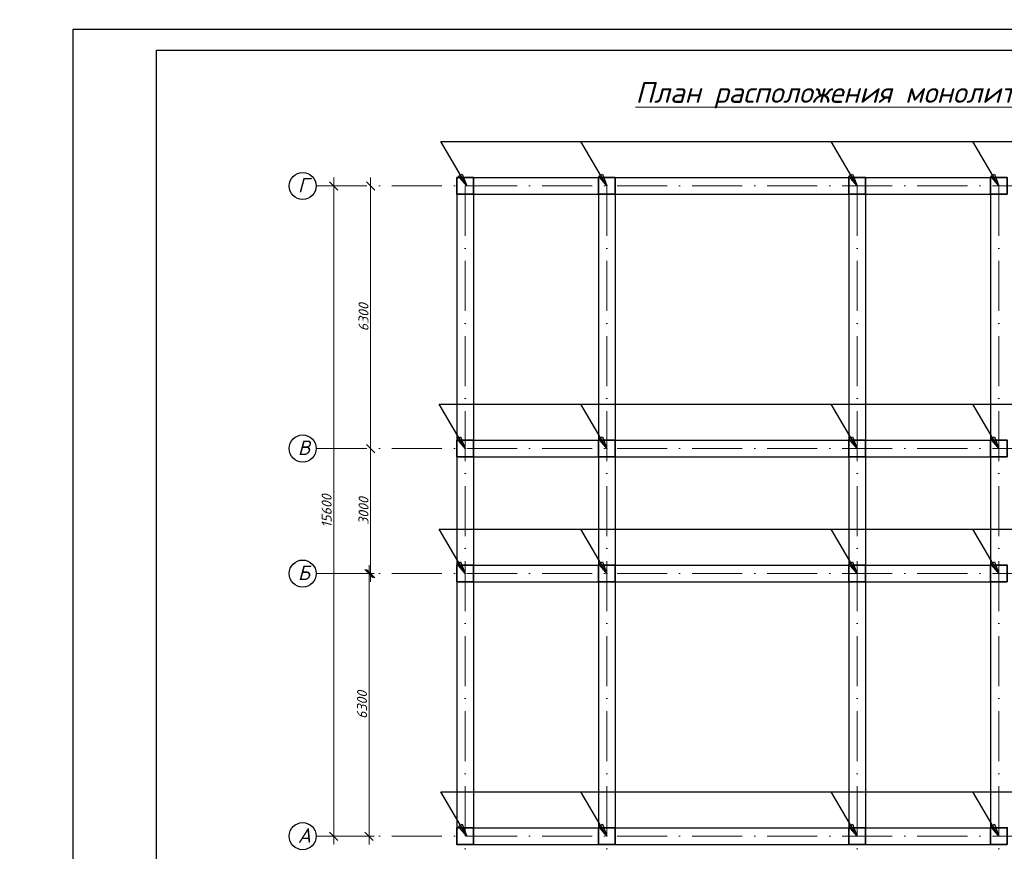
# Model space of a CAD drawing. Header units: millimetres. Extents: x 363306 to 7757304, y 1022887 to 1207196.
# Tile 403 of 656: x 1639425 to 1663039, y 1068954 to 1088906. Entities that reach past the tile are written whole.
import ezdxf
from ezdxf import colors
from ezdxf.entities.mleader import LeaderData, LeaderLine
from ezdxf.math import Vec2, Vec3

# ---------------------------------------------------------------- set-up
doc = ezdxf.new("R2010")
doc.units = ezdxf.units.MM
doc.linetypes.add('ACAD_ISO10W100', pattern=[18, 12, -3, 0, -3])
doc.layers.add('0 @ 100', color=7, linetype='Continuous')
doc.layers.add('O3SAD', color=1, linetype='Continuous')
for name, color, linetype, lineweight in [('PLAN', 250, 'Continuous', 25), ('выноски', 170, 'Continuous', 15), ('размеры', 12, 'Continuous', 15), ('Я-1', 7, 'Continuous', 20)]:
    doc.layers.add(name, color=color, linetype=linetype, lineweight=lineweight)
doc.styles.add('Arial', font='arial.ttf')
doc.styles.add('GOST 2.304', font='CS_Gost2304.shx')
doc.styles.add('iso', font='isocpeur.TTF')
doc.styles.add('PDF ISOCPEUR Italic', font='isocpeui.ttf')
doc.styles.get("Standard").update_dxf_attribs({"font": 'isocpeui.ttf'})
doc.styles.add('ГОСТ 2.304', font='isocpeui.ttf')
doc.dimstyles.new('Санжар', dxfattribs={"dimtxt": 240, "dimasz": 200, "dimexe": 200, "dimexo": 200, "dimgap": 50, "dimtad": 1, "dimdec": 0, "dimtxsty": 'Standard', "dimblk": 'OBLIQUE', "dimcen": 2.5, "dimdle": 200, "dimclrd": 152, "dimclre": 152, "dimclrt": 152, "dimadec": 0, "dimazin": 0, "dimtfac": 1, "dimtdec": 0, "dimtmove": 0, "dimatfit": 3, "dimldrblk": 'OBLIQUE', "dimfxl": 0, "dimlwd": 0, "dimlwe": 0, "dimarcsym": 0})

# ---------------------------------------------------------------- blocks, each defined once
blk = doc.blocks.new('_Oblique')
at = {"color": 0, "linetype": 'ByBlock', "lineweight": -2}
blk.add_line((-0.5, -0.5), (0.5, 0.5), dxfattribs=at)
blk = doc.blocks.new('*D1460')
at = {"lineweight": 0, "transparency": 16777216}
for p, q in [((1647887, 1075617), (1647605, 1075617)), ((1647805, 1069117), (1647805, 1075817)), ((1647924, 1069317), (1647605, 1069317))]:
    blk.add_line(p, q, dxfattribs=at)
at = {"layer": 'Defpoints', "color": 0, "lineweight": 25, "transparency": 16777216}
for p in [(1647805, 1075617), (1648087, 1075617), (1648124, 1069317)]:
    blk.add_point(p, dxfattribs=at)
at = {"lineweight": 0, "transparency": 16777216, "xscale": 200, "yscale": 200, "zscale": 200}
for p, rotation in [((1647805, 1075617), 90), ((1647805, 1069317), 270)]:
    blk.add_blockref('_Oblique', p, dxfattribs=dict(at, rotation=rotation))
at = {"lineweight": 0, "transparency": 16777216, "insert": (1647635, 1072467), "char_height": 240, "attachment_point": 5, "rotation": 90, "bg_fill": 3, "box_fill_scale": 1.1, "bg_fill_color": 256, "bg_fill_true_color": 13158600, "bg_fill_transparency": 0}
blk.add_mtext('6300', dxfattribs=at)
blk = doc.blocks.new('*D1461')
at = {"lineweight": 0, "transparency": 16777216}
for p, q in [((1647841, 1075417), (1647841, 1078817)), ((1648041, 1078617), (1648041, 1078617)), ((1647926, 1075617), (1647641, 1075617))]:
    blk.add_line(p, q, dxfattribs=at)
at = {"layer": 'Defpoints', "color": 0, "lineweight": 25, "transparency": 16777216}
for p in [(1647841, 1078617), (1647841, 1078617), (1648126, 1075617)]:
    blk.add_point(p, dxfattribs=at)
at = {"lineweight": 0, "transparency": 16777216, "xscale": 200, "yscale": 200, "zscale": 200}
for p, rotation in [((1647841, 1078617), 90), ((1647841, 1075617), 270)]:
    blk.add_blockref('_Oblique', p, dxfattribs=dict(at, rotation=rotation))
at = {"lineweight": 0, "transparency": 16777216, "insert": (1647671, 1077117), "char_height": 240, "attachment_point": 5, "rotation": 90, "bg_fill": 3, "box_fill_scale": 1.1, "bg_fill_color": 256, "bg_fill_true_color": 13158600, "bg_fill_transparency": 0}
blk.add_mtext('3000', dxfattribs=at)
blk = doc.blocks.new('*D1462')
at = {"lineweight": 0, "transparency": 16777216}
for p, q in [((1647841, 1078417), (1647841, 1085117)), ((1648041, 1084917), (1648041, 1084917)), ((1648041, 1078617), (1648041, 1078617))]:
    blk.add_line(p, q, dxfattribs=at)
at = {"layer": 'Defpoints', "color": 0, "lineweight": 25, "transparency": 16777216}
for p in [(1647841, 1084917), (1647841, 1084917), (1647841, 1078617)]:
    blk.add_point(p, dxfattribs=at)
at = {"lineweight": 0, "transparency": 16777216, "xscale": 200, "yscale": 200, "zscale": 200}
for p, rotation in [((1647841, 1084917), 90), ((1647841, 1078617), 270)]:
    blk.add_blockref('_Oblique', p, dxfattribs=dict(at, rotation=rotation))
at = {"lineweight": 0, "transparency": 16777216, "insert": (1647671, 1081767), "char_height": 240, "attachment_point": 5, "rotation": 90, "bg_fill": 3, "box_fill_scale": 1.1, "bg_fill_color": 256, "bg_fill_true_color": 13158600, "bg_fill_transparency": 0}
blk.add_mtext('6300', dxfattribs=at)
blk = doc.blocks.new('*D1463')
at = {"lineweight": 0, "transparency": 16777216}
for p, q in [((1646956, 1069117), (1646956, 1085117)), ((1647011, 1084917), (1646756, 1084917)), ((1647011, 1069317), (1646756, 1069317))]:
    blk.add_line(p, q, dxfattribs=at)
at = {"layer": 'Defpoints', "color": 0, "lineweight": 25, "transparency": 16777216}
for p in [(1646956, 1084917), (1647211, 1084917), (1647211, 1069317)]:
    blk.add_point(p, dxfattribs=at)
at = {"lineweight": 0, "transparency": 16777216, "xscale": 200, "yscale": 200, "zscale": 200}
for p, rotation in [((1646956, 1084917), 90), ((1646956, 1069317), 270)]:
    blk.add_blockref('_Oblique', p, dxfattribs=dict(at, rotation=rotation))
at = {"lineweight": 0, "transparency": 16777216, "insert": (1646786, 1077117), "char_height": 240, "attachment_point": 5, "rotation": 90, "bg_fill": 3, "box_fill_scale": 1.1, "bg_fill_color": 256, "bg_fill_true_color": 13158600, "bg_fill_transparency": 0}
blk.add_mtext('15600', dxfattribs=at)
blk = doc.blocks.new('_Dot')
at = {"color": 0, "linetype": 'ByBlock', "lineweight": -2}
blk.add_line((-0.5, 0), (-1, 0), dxfattribs=at)
at = {"color": 0, "linetype": 'ByBlock', "const_width": 0.5}
blk.add_lwpolyline([(-0.25, 0, 1), (0.25, 0, 1)], format="xyb", close=True, dxfattribs=at)

msp = doc.modelspace()

# ---------------------------------------------------------------- linework, layer by layer
at = {"lineweight": 25, "ltscale": 100}
for p, q in [((1649952.543, 1085150.673), (1650039.252, 1085201.596)), ((1650148.049, 1084917.059), (1649952.543, 1085150.673)), ((1650039.252, 1085201.596), (1650148.049, 1084917.059)), ((1653313.632, 1085150.673), (1653400.341, 1085201.596)), ((1653509.138, 1084917.059), (1653313.632, 1085150.673)), ((1653400.341, 1085201.596), (1653509.138, 1084917.059)), ((1659313.632, 1085150.673), (1659400.341, 1085201.596)), ((1659509.138, 1084917.059), (1659313.632, 1085150.673)), ((1659400.341, 1085201.596), (1659509.138, 1084917.059)), ((1662713.632, 1085150.673), (1662800.341, 1085201.596)), ((1662909.138, 1084917.059), (1662713.632, 1085150.673)), ((1662800.341, 1085201.596), (1662909.138, 1084917.059)), ((1649913.632, 1078850.673), (1650000.341, 1078901.596)), ((1650109.138, 1078617.059), (1649913.632, 1078850.673)), ((1650000.341, 1078901.596), (1650109.138, 1078617.059)), ((1653313.632, 1078850.673), (1653400.341, 1078901.596)), ((1653509.138, 1078617.059), (1653313.632, 1078850.673)), ((1653400.341, 1078901.596), (1653509.138, 1078617.059)), ((1659313.632, 1078850.673), (1659400.341, 1078901.596)), ((1659509.138, 1078617.059), (1659313.632, 1078850.673)), ((1659400.341, 1078901.596), (1659509.138, 1078617.059)), ((1662713.632, 1078850.673), (1662800.341, 1078901.596)), ((1662909.138, 1078617.059), (1662713.632, 1078850.673)), ((1662800.341, 1078901.596), (1662909.138, 1078617.059)), ((1649913.632, 1075850.673), (1650000.341, 1075901.596)), ((1650109.138, 1075617.059), (1649913.632, 1075850.673)), ((1650000.341, 1075901.596), (1650109.138, 1075617.059)), ((1653313.632, 1075850.673), (1653400.341, 1075901.596)), ((1653509.138, 1075617.059), (1653313.632, 1075850.673)), ((1653400.341, 1075901.596), (1653509.138, 1075617.059)), ((1659313.632, 1075850.673), (1659400.341, 1075901.596)), ((1659509.138, 1075617.059), (1659313.632, 1075850.673)), ((1659400.341, 1075901.596), (1659509.138, 1075617.059)), ((1662713.632, 1075850.673), (1662800.341, 1075901.596)), ((1662909.138, 1075617.059), (1662713.632, 1075850.673)), ((1662800.341, 1075901.596), (1662909.138, 1075617.059)), ((1649952.543, 1069550.673), (1650039.252, 1069601.596)), ((1650148.049, 1069317.059), (1649952.543, 1069550.673)), ((1650039.252, 1069601.596), (1650148.049, 1069317.059)), ((1653313.632, 1069550.673), (1653400.341, 1069601.596)), ((1653509.138, 1069317.059), (1653313.632, 1069550.673)), ((1653400.341, 1069601.596), (1653509.138, 1069317.059)), ((1659313.632, 1069550.673), (1659400.341, 1069601.596)), ((1659509.138, 1069317.059), (1659313.632, 1069550.673)), ((1659400.341, 1069601.596), (1659509.138, 1069317.059)), ((1662713.632, 1069550.673), (1662800.341, 1069601.596)), ((1662909.138, 1069317.059), (1662713.632, 1069550.673)), ((1662800.341, 1069601.596), (1662909.138, 1069317.059))]:
    msp.add_line(p, q, dxfattribs=at)
at = {"lineweight": 30, "ltscale": 100}
for p, q in [((1650309.138, 1085117.059), (1653309.138, 1085117.059)), ((1653709.138, 1085117.059), (1659309.138, 1085117.059)), ((1659709.138, 1085117.059), (1662709.138, 1085117.059)), ((1649909.138, 1084717.059), (1649909.138, 1078817.059)), ((1650309.138, 1084717.059), (1650309.138, 1078817.059)), ((1650309.138, 1084717.059), (1653309.138, 1084717.059)), ((1653309.138, 1084717.059), (1653309.138, 1078817.059)), ((1653709.138, 1084717.059), (1659309.138, 1084717.059)), ((1653709.138, 1084717.059), (1653709.138, 1078817.059)), ((1659309.138, 1084717.059), (1659309.138, 1078817.059)), ((1659709.138, 1084717.059), (1662709.138, 1084717.059)), ((1659709.138, 1084717.059), (1659709.138, 1078817.059)), ((1662709.138, 1084717.059), (1662709.138, 1078817.059)), ((1650309.138, 1078817.059), (1653309.138, 1078817.059)), ((1653709.138, 1078817.059), (1659309.138, 1078817.059)), ((1659709.138, 1078817.059), (1662709.138, 1078817.059)), ((1649909.138, 1078417.059), (1649909.138, 1075817.059)), ((1650309.138, 1078417.059), (1650309.138, 1075817.059)), ((1650309.138, 1078417.059), (1653309.138, 1078417.059)), ((1653309.138, 1078417.059), (1653309.138, 1075817.059)), ((1653709.138, 1078417.059), (1659309.138, 1078417.059)), ((1653709.138, 1078417.059), (1653709.138, 1075817.059)), ((1659309.138, 1078417.059), (1659309.138, 1075817.059)), ((1659709.138, 1078417.059), (1662709.138, 1078417.059)), ((1659709.138, 1078417.059), (1659709.138, 1075817.059)), ((1662709.138, 1078417.059), (1662709.138, 1075817.059)), ((1650309.138, 1075817.059), (1653309.138, 1075817.059)), ((1653709.138, 1075817.059), (1659309.138, 1075817.059)), ((1659709.138, 1075817.059), (1662709.138, 1075817.059)), ((1649909.138, 1075417.059), (1649909.138, 1069517.059)), ((1650309.138, 1075417.059), (1653309.138, 1075417.059)), ((1650309.138, 1075417.059), (1650309.138, 1069517.059)), ((1653309.138, 1075417.059), (1653309.138, 1069517.059)), ((1653709.138, 1075417.059), (1659309.138, 1075417.059)), ((1653709.138, 1075417.059), (1653709.138, 1069517.059)), ((1659309.138, 1075417.059), (1659309.138, 1069517.059)), ((1659709.138, 1075417.059), (1662709.138, 1075417.059)), ((1659709.138, 1075417.059), (1659709.138, 1069517.059)), ((1662709.138, 1075417.059), (1662709.138, 1069517.059)), ((1650309.138, 1069517.059), (1653309.138, 1069517.059)), ((1653709.138, 1069517.059), (1659309.138, 1069517.059)), ((1659709.138, 1069517.059), (1662709.138, 1069517.059)), ((1650309.138, 1069117.059), (1653309.138, 1069117.059)), ((1653709.138, 1069117.059), (1659309.138, 1069117.059)), ((1659709.138, 1069117.059), (1662709.138, 1069117.059))]:
    msp.add_line(p, q, dxfattribs=at)
at = {"color": 1, "linetype": 'ACAD_ISO10W100', "lineweight": 9, "ltscale": 100}
for p, q in [((1646551.573, 1084917.059), (1676409.138, 1084917.059)), ((1650109.138, 1084917.059), (1650109.138, 1067007.791)), ((1653509.138, 1084917.059), (1653509.138, 1067007.791)), ((1659509.138, 1084917.059), (1659509.138, 1067007.791)), ((1662909.138, 1084917.059), (1662909.138, 1067007.791)), ((1646551.573, 1078617.059), (1676409.138, 1078617.059)), ((1646551.573, 1075617.059), (1676462.709, 1075617.059)), ((1646551.573, 1069317.059), (1676409.138, 1069317.059))]:
    msp.add_line(p, q, dxfattribs=at)
at = {"lineweight": 30}
msp.add_lwpolyline([(1642706.348, 1088178.072), (1682206.348, 1088178.072), (1682206.348, 1059478.072), (1642706.348, 1059478.072)], close=True, dxfattribs=at)
at = {"lineweight": 25, "ltscale": 100}
for points in [[(1650148.049, 1084917.059), (1649524.007, 1085979.648)], [(1649524.007, 1085979.648), (1678874.948, 1085979.648)], [(1653509.138, 1084917.059), (1652885.096, 1085979.648)], [(1659509.138, 1084917.059), (1658885.096, 1085979.648)], [(1662909.138, 1084917.059), (1662285.096, 1085979.648)], [(1650109.138, 1078617.059), (1649485.096, 1079679.648)], [(1649485.096, 1079679.648), (1678874.948, 1079679.648)], [(1653509.138, 1078617.059), (1652885.096, 1079679.648)], [(1659509.138, 1078617.059), (1658885.096, 1079679.648)], [(1662909.138, 1078617.059), (1662285.096, 1079679.648)], [(1650109.138, 1075617.059), (1649485.096, 1076679.648)], [(1649485.096, 1076679.648), (1678874.948, 1076679.648)], [(1653509.138, 1075617.059), (1652885.096, 1076679.648)], [(1659509.138, 1075617.059), (1658885.096, 1076679.648)], [(1662909.138, 1075617.059), (1662285.096, 1076679.648)], [(1650148.049, 1069317.059), (1649524.007, 1070379.648)], [(1649524.007, 1070379.648), (1678874.948, 1070379.648)], [(1653509.138, 1069317.059), (1652885.096, 1070379.648)], [(1659509.138, 1069317.059), (1658885.096, 1070379.648)], [(1662909.138, 1069317.059), (1662285.096, 1070379.648)]]:
    msp.add_lwpolyline(points, dxfattribs=at)
at = {"layer": 'O3SAD', "color": 1}
msp.add_lwpolyline([(1640706.348, 1088678.072), (1682706.348, 1088678.072), (1682706.348, 1058978.072), (1640706.348, 1058978.072)], close=True, dxfattribs=at)
at = {"layer": 'PLAN', "color": 158, "lineweight": 30}
for centre in [(1646212.032, 1084917.059), (1646212.032, 1078617.059), (1646212.032, 1075617.059), (1646212.032, 1069317.059)]:
    msp.add_circle(centre, 324.885, dxfattribs=at)
at = {"layer": 'размеры', "lineweight": 35, "ltscale": 5}
for points in [[(1650309.138, 1084717.059), (1649909.138, 1084717.059), (1649909.138, 1085117.059), (1650309.138, 1085117.059)], [(1653709.138, 1084717.059), (1653309.138, 1084717.059), (1653309.138, 1085117.059), (1653709.138, 1085117.059)], [(1659709.138, 1084717.059), (1659309.138, 1084717.059), (1659309.138, 1085117.059), (1659709.138, 1085117.059)], [(1663109.138, 1084717.059), (1662709.138, 1084717.059), (1662709.138, 1085117.059), (1663109.138, 1085117.059)], [(1650309.138, 1078417.059), (1649909.138, 1078417.059), (1649909.138, 1078817.059), (1650309.138, 1078817.059)], [(1653709.138, 1078417.059), (1653309.138, 1078417.059), (1653309.138, 1078817.059), (1653709.138, 1078817.059)], [(1659709.138, 1078417.059), (1659309.138, 1078417.059), (1659309.138, 1078817.059), (1659709.138, 1078817.059)], [(1663109.138, 1078417.059), (1662709.138, 1078417.059), (1662709.138, 1078817.059), (1663109.138, 1078817.059)], [(1650309.138, 1075417.059), (1649909.138, 1075417.059), (1649909.138, 1075817.059), (1650309.138, 1075817.059)], [(1653709.138, 1075417.059), (1653309.138, 1075417.059), (1653309.138, 1075817.059), (1653709.138, 1075817.059)], [(1659709.138, 1075417.059), (1659309.138, 1075417.059), (1659309.138, 1075817.059), (1659709.138, 1075817.059)], [(1663109.138, 1075417.059), (1662709.138, 1075417.059), (1662709.138, 1075817.059), (1663109.138, 1075817.059)], [(1650309.138, 1069517.059), (1649909.138, 1069517.059), (1649909.138, 1069117.059), (1650309.138, 1069117.059)], [(1653709.138, 1069517.059), (1653309.138, 1069517.059), (1653309.138, 1069117.059), (1653709.138, 1069117.059)], [(1659709.138, 1069517.059), (1659309.138, 1069517.059), (1659309.138, 1069117.059), (1659709.138, 1069117.059)], [(1663109.138, 1069117.059), (1662709.138, 1069117.059), (1662709.138, 1069517.059), (1663109.138, 1069517.059)]]:
    msp.add_lwpolyline(points, close=True, dxfattribs=at)

# ---------------------------------------------------------------- texts
at = {"color": 116, "lineweight": 0, "true_color": 0x136734, "insert": (883892.483, 1087785.858), "char_height": 500, "width": 18765.00851, "attachment_point": 1, "style": 'Arial'}
msp.add_mtext('\\pi1602.2;{\\fISOCPEUR|b0|i1|c204|p34;\\L\\C256;\\c0;План ленточного фундамента для перегородки }', dxfattribs=at)
at = {"lineweight": 9, "attachment_point": 1, "style": 'iso'}
for s, insert, char_height, width in [('\\pi1764.372;Примерных вид для\\P\\pi488.236;стена монтажа (Газоблок)', (1134531.899, 1087474.922, 0), 400, 9717.00309), ('\\pi1764.372;Примерных вид для\\P\\pi488.236;стена монтажа (Газоблок)', (1179462.79, 1087508.085, 0), 400, 9717.00309), ('\\pi1764.372;Примерных вид для\\P\\pi488.236;стена монтажа (Газоблок)', (1224462.79, 1087508.085, 0), 400, 9717.00309), ('\\pi1764.372;Примерных вид для\\P\\pi488.236;стена монтажа (Газоблок)', (1269531.899, 1087474.922, 0), 400, 9717.00309), ('\\pi457.168;{\\LГоризонтальная} \\P\\pi1088.684;сетка ГС-1', (1375298.56, 1087421.862), 400, 5098.88054), ('\\pi1171.712;Крепежный \\P\\pi762.472;элемент КЭ-1', (1382779.98, 1087540.128), 400, 5098.88054), ('\\pi1764.372;{\\fISOCPEUR|b0|i1|c204|p34;Примерных вид для\\P\\pi488.236;стена монтажа (Газоблок)}', (954613.151, 1083015.009), 400, 9717.00309), ('\\pi1764.372;{\\fISOCPEUR|b0|i1|c204|p34;Примерных вид для\\P\\pi488.236;стена монтажа (Газоблок)}', (999613.151, 1083015.009), 400, 9717.00309), ('\\pi1764.372;{\\fISOCPEUR|b0|i1|c204|p34;Примерных вид для\\P\\pi488.236;стена монтажа (Газоблок)}', (1044613.151, 1083015.009), 400, 9717.00309), ('\\pi35.34936;Крепежный элемент КЭ-2 \\P\\pi1192.62209;(шаг 1500 мм)', (1387921.372, 1081851.487), 300, 5098.88054), ('\\pi457.168;{\\LГоризонтальная} \\P\\pi1121.108;сетка ГС-2', (1374921.9, 1081456.843), 400, 5098.88054), ('\\pi457.16754;{\\LГоризонтальная} \\P\\pi1088.83421;сетка ГС-3', (1375420.972, 1075790.643), 400, 5098.88054), ('\\pi35.463;Крепежный элемент КЭ-3 \\P\\pi1192.62209;(шаг 1500 мм)', (1386879.305, 1071743.384), 300, 5098.88054), ('\\pi1171.712;Крепежный \\P\\pi762.472;элемент КЭ-1', (1428532.505, 1069217.147), 400, 5098.88054), ('\\pi1171.712;Крепежный \\P\\pi762.472;элемент КЭ-1', (1518532.505, 1069217.147), 400, 6013.58539)]:
    msp.add_mtext(s, dxfattribs=dict(at, insert=insert, char_height=char_height, width=width))
at = {"color": 18, "lineweight": 0, "true_color": 0x000000, "char_height": 500, "attachment_point": 1}
for s, insert, width in [('\\pi951.20865;Разрез 1 - 1', (1431194.663, 1087606.338), 5955.4476), ('\\pi951.20865;Разрез 1 - 1', (1475028.174, 1087606.338), 5955.4476), ('\\pi951.20865;Разрез 1 - 1', (1521202.46, 1087606.338), 5955.4476), ('\\pi951.20865;Разрез 1 - 1', (1564347.248, 1087307.106), 5955.4476), ('\\pi1090.54978;a - a', (1377368.048, 1070455.62), 3831.09957)]:
    msp.add_mtext(s, dxfattribs=dict(at, insert=insert, width=width))
at = {"color": 0, "lineweight": -2, "ltscale": 5, "insert": (1348958.4, 1070865.149), "char_height": 300, "width": 17773.54363, "attachment_point": 1, "style": 'iso'}
msp.add_mtext('\\pi7162.827;{\\fISOCPEUR|b0|i1|c204|p34;Примечание:\\P\\pi0;1. \\C256;Данный лист читать совместно с листами\\C0; КP- \\P2. Горизонтальные сетки СГ-1, СГ-2, СГ-3  устраиваются по длине в стенах и в перегородках, через каждый 600 мм расстояние по высоте.\\P\\C256;3. Стены  выполнить из газоблока изготавливается автоклавным методом D600/\\PКладку выполнить с применением однорядной перевязки\\P5.Контроль качества материалов и работ выполнять согласно указаниям \\PКМК 2.01.03-19, КМК 3.03.01-98 и ППР.\\P6. Все внутренние дверные отверстие монтажировать на отм. +2,100.\\P7. Прочность клеевого состава или раствора должна обеспечить величину нормального сцепления не менее 1,2 кгс/см².}', dxfattribs=at)
at = {"layer": '0 @ 100', "color": 7, "insert": (761996.908, 1075986.433), "char_height": 318.940213, "width": 19697.5359, "attachment_point": 4, "style": 'ГОСТ 2.304'}
msp.add_mtext('\\pi5457.36288;{\\fISOCPEUR|b1|i1|c204|p34;Характеристика участка строительства:\\P\\pi0;\\P}Расчетная зимняя температура воздух 15 °С.\\PСкоростной напор ветра   - 38кг/м2.\\PВес снегового покрова    - 50кг/м2.\\PКлассификация зданий по функциональной пожарной опасности - Ф 4.1 \\PКоэффициент надежности по назначению - 0.95\\P\\P^IПроектом разработано подъёмник для мало мобильных граждан населения грузоподъемностью 250 кг. скоростью 0,25 см/с. Двери шахт подъёмника противопожарные с пределом огнестойкости El 30. Подъёмники оборудованы кабинами габаритами 1500х1500 мм, ширина дверей кабины обеспечивает проезд инвалидной коляски. Для экстренных случаев подъёмник оснащен дополнительным аккумулятором и механическим спуском для безопасного спуска пассажира в нулевую отметку. Так же в дверях подъёмника установлены замки датчики которые открываются с ключевыми картами, чтобы открыть двери подъёмника.\\P^IС внешней и внутренней стороны наружных стен предусмотрено обшивка из аквапанелей толщиной 12,5мм с утеплением из минераловатной ваты на кварцевой основе, А =0,040 Вт/мС, толщиной 100мм. (по теплотехническому расчету). Наружная отделка из органическое стекло.\\P^IПодрядчик обязан предоставить заказчику сертификаты соответствия и пожарной безопасности на фасадную систему и все применяемые в данной системе материалы и изделия.\\PКонструкции, изделия и материалы применены по действующим стандартам, ТУ, сертификатам. На путях эвакуации используются отделочные материалы, соответствующие требованиям п. 5.25 ШНК 2.01.02-04.\\PОтделка стен с внутренней стороны окраска водоэмульсионными красками светлых тонов. Во внутренней и наружной отделке использованы современные отделочные материалы используемые на территории Республики Узбекистан.\\P^IКрыша - скатная из металлических профилированных листов с полимерными покрытиями с обеих сторон толщ.0,55мм по металлическим конструкциям.\\P^IПо периметру наружных стен устраивается бетонная отмостка. Бетон кл.В 7,5 шириной 1000 мм, толщиной 50 мм по гравийному основанию толщиной 100 мм -150 мм.\\P^IВсе строительно-монтажные работы вести согласно указаний соответствующих строительных норм и проекта производства работ (П.П.Р.) на основании ШНК 3.01.01 - 03 и КМК 3.01.02 - 00.', dxfattribs=at)
at = {"layer": 'PLAN', "lineweight": 30, "char_height": 350, "width": 338.65741, "attachment_point": 1}
for s, insert in [('Г', (1646096.249, 1085109.847)), ('B', (1646096.249, 1078809.847)), ('Б', (1646096.249, 1075809.847)), ('A', (1646096.249, 1069509.847))]:
    msp.add_mtext(s, dxfattribs=dict(at, insert=insert))
at = {"layer": 'Я-1', "color": 0, "lineweight": 5, "ltscale": 500, "insert": (1663163.843, 1087411.017), "char_height": 500, "width": 22325.44472, "attachment_point": 2, "style": 'GOST 2.304'}
msp.add_mtext('{\\fISOCPEUR|b0|i1|c204|p34;\\LПлан расположения монолитных железобетонных колонн}', dxfattribs=at)

# ---------------------------------------------------------------- next in the draw order: dimensions: what is measured, and where the dimension line sits
at = {"color": 18, "lineweight": 0, "true_color": 0x000000}
for base, p1, p2, picture, middle in [((1646956.292, 1084917.059), (1647210.639, 1069317.059), (1647210.639, 1084917.059), '*D1463', (1646786.292, 1077117.059)), ((1647804.802, 1075617.059), (1648123.555, 1069317.059), (1648086.701, 1075617.059), '*D1460', (1647634.802, 1072467.059))]:
    dim = msp.add_linear_dim(base=base, p1=p1, p2=p2, angle=90, dimstyle='Санжар', override={"dimclrd": 256, "dimclre": 256, "dimclrt": 256, "dimfxl": 2, "dimtfill": 1, "dimarcsym": 2}, dxfattribs=at)
    dim.commit()
    dim.dimension.update_dxf_attribs({"geometry": picture, "text_midpoint": middle})

# ---------------------------------------------------------------- next in the draw order: dimensions: what is measured, and where the dimension line sits
dim = msp.add_linear_dim(base=(1647841.461, 1078617.059), p1=(1648126.376, 1075617.059), p2=(1647841.461, 1078617.059), angle=90, dimstyle='Санжар', override={"dimclrd": 256, "dimclre": 256, "dimclrt": 256, "dimtmove": 1, "dimfxl": 2, "dimtfill": 1, "dimarcsym": 2}, dxfattribs=at)
dim.commit()
dim.dimension.update_dxf_attribs({"geometry": '*D1461', "text_midpoint": (1647671.461, 1077117.059)})

# ---------------------------------------------------------------- next in the draw order: leaders
at = {"layer": 'выноски', "color": 18, "ltscale": 500, "true_color": 0x000000}
ml = msp.add_multileader_mtext('Standard', dxfattribs=at)
ml.set_content('Выпуск для Балка Б-1\\PТолко по оси "A" в осях "6,7".', color=(0, 0, 0), style='PDF ISOCPEUR Italic')
ml.set_leader_properties(color=256, linetype='ByLayer', lineweight=-1)
ml.set_arrow_properties(name='DOT')
ml.build(insert=Vec2(0, 0))
ml.multileader.update_dxf_attribs({"leader_type": 2, "text_left_attachment_type": 6, "text_right_attachment_type": 6, "dogleg_length": 5, "arrow_head_size": 100, "scale": 20})
ctx = ml.context
ctx.base_point, ctx.scale, ctx.char_height, ctx.arrow_head_size, ctx.landing_gap_size, ctx.plane_origin = Vec3(1696750.117, 1073140.943), 20, 200, 100, 9, Vec3(1695679.403, 1068484.008)
ctx.left_attachment, ctx.right_attachment, ctx.text_align_type = 6, 6, 1
notes = []
notes.append((ctx, [(0, (1, 1, 0), (1696650.117, 1073140.943), (1, 0), 100, [(1, [(1695252.849, 1074726.563), (1694670.831, 1074326.563)], 0, [])])]))
ctx.mtext.insert, ctx.mtext.width, ctx.mtext.alignment, ctx.mtext.flow_direction = Vec3(1698718.966, 1073380.943), 5390.32732, 2, 5
for ctx, leaders in notes:
    for number, flags, end, landing, length, lines in leaders:
        leader = LeaderData()
        leader.index, (leader.has_last_leader_line, leader.has_dogleg_vector, leader.attachment_direction) = number, flags
        leader.last_leader_point, leader.dogleg_vector, leader.dogleg_length = Vec3(end), Vec3(landing), length
        for number, points, colour, breaks in lines:
            line = LeaderLine()
            line.index, line.vertices, line.color, line.breaks = number, Vec3.list(points), colors.encode_raw_color(colour), breaks
            leader.lines.append(line)
        ctx.leaders.append(leader)

# ---------------------------------------------------------------- next in the draw order: dimensions: what is measured, and where the dimension line sits
at = {"color": 18, "lineweight": 0, "true_color": 0x000000}
dim = msp.add_linear_dim(base=(1647841.461, 1084917.059), p1=(1647841.461, 1078617.059), p2=(1647841.461, 1084917.059), angle=90, dimstyle='Санжар', override={"dimclrd": 256, "dimclre": 256, "dimclrt": 256, "dimtmove": 1, "dimfxl": 2, "dimtfill": 1, "dimarcsym": 2}, dxfattribs=at)
dim.commit()
dim.dimension.update_dxf_attribs({"geometry": '*D1462', "text_midpoint": (1647671.461, 1081767.059)})

doc.saveas('drawing.dxf')
